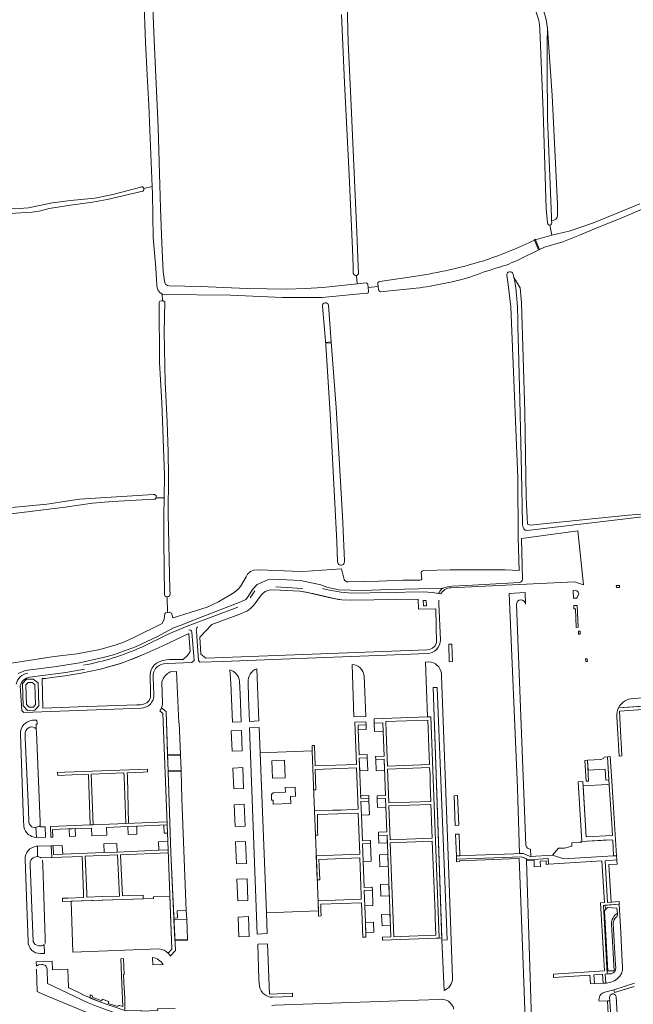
# Model space of a CAD drawing. Header units: metres. Extents: x 209813 to 223847, y 571801 to 587119.
# Tile 608 of 656: x 218355 to 218727, y 582020 to 582618. Entities that reach past the tile are written whole.
import ezdxf

# ---------------------------------------------------------------- set-up
doc = ezdxf.new("R2010")
doc.units = ezdxf.units.M
for name, color, linetype, lineweight in [('B-RO-GK-BESCHOEIING-G', 8, 'GK-BESCHOEIING', 0), ('B-RO-GR-BEPLANTING_CULTUUR_BOSPLANTSOEN-GV', 8, 'Continuous', 0), ('B-RO-GR-BEPLANTING_CULTUUR_HEESTERS-GV', 8, 'Continuous', 0), ('B-RO-GR-BEPLANTING_CULTUUR_ROOS-GV', 8, 'Continuous', 0), ('B-RO-GR-GRAS-GV', 8, 'Continuous', 0), ('B-RO-GR-GROENVOORZIENING-GV', 8, 'Continuous', 0), ('B-RO-KW-KUNSTWERK_STUW-GV', 8, 'Continuous', 0), ('B-RO-OG-TERREIN_CULTUURSCHEIDING-GV', 8, 'Continuous', 0), ('B-RO-OG-WEG-GV', 8, 'Continuous', 0), ('B-RO-VH-VERHARDING_HALFVERHARDING-GV', 8, 'Continuous', 0), ('B-RO-VH-VERHARDING_OPEN-GV', 8, 'Continuous', 0), ('B-RO-VH-VERHARDING_TEGEL-GV', 8, 'Continuous', 0)]:
    doc.layers.add(name, color=color, linetype=linetype, lineweight=lineweight)
doc.linetypes.add('GK-BESCHOEIING', pattern='A,30,-5,[1,NLCS.shx,S=1,R=0,X=0,Y=0],-5', length=40)

msp = doc.modelspace()

# ---------------------------------------------------------------- linework, layer by layer
at = {"layer": 'B-RO-GK-BESCHOEIING-G', "flags": 128}
msp.add_lwpolyline([(218358.982, 582202.196), (218358.575, 582214.189), (218359.902, 582215.597), (218362.348, 582215.641), (218364.037, 582214.274), (218364.459, 582202.18), (218363.153, 582200.688), (218360.493, 582200.573)], close=True, dxfattribs=at)
for points in [[(218365.001, 582185.51), (218364.921, 582187.449)], [(218367.241, 582131.098), (218365.001, 582185.51)], [(218367.336, 582128.79), (218367.241, 582131.098)], [(218368.843, 582104.848), (218368.753, 582107.817)], [(218370.193, 582060.423), (218368.843, 582104.848)], [(218370.293, 582057.147), (218370.193, 582060.423)], [(218365.369, 582028.188), (218365.04, 582041.742)], [(218490.23, 582008.414), (218454.868, 582007.303), (218455.174, 581997.278), (218417.005, 582007.218), (218407.592, 582010.341), (218400.934, 582013.267), (218369.264, 582026.233), (218365.369, 582028.188)]]:
    msp.add_lwpolyline(points, dxfattribs=at)
at = {"layer": 'B-RO-GR-BEPLANTING_CULTUUR_BOSPLANTSOEN-GV', "flags": 128}
msp.add_lwpolyline([(218611.066, 582059.268), (218614.303, 582059.435), (218608.153, 582212.588), (218605.638, 582212.545)], close=True, dxfattribs=at)
at = {"layer": 'B-RO-GR-BEPLANTING_CULTUUR_HEESTERS-GV', "flags": 128}
for points in [[(218718.748, 582273.186), (218718.706, 582274.45), (218716.798, 582274.373), (218716.873, 582273.077)], [(218694.092, 582269.606), (218693.635, 582270.378), (218692.862, 582271.176), (218691.917, 582271.46), (218690.566, 582271.398), (218690.794, 582266.641), (218692.725, 582266.751), (218693.011, 582267.018), (218693.273, 582267.415)], [(218693.022, 582262.299), (218691, 582262.206), (218691.093, 582260.2), (218692.054, 582260.237), (218692.404, 582248.994), (218693.662, 582249.052)], [(218694.962, 582244.914), (218694.876, 582246.712), (218693.877, 582246.664), (218693.963, 582244.866)], [(218699.279, 582228.292), (218699.206, 582229.992), (218698.207, 582229.949), (218698.28, 582228.249)], [(218700.063, 582155.716), (218699.305, 582168.393), (218697.734, 582168.291), (218698.541, 582155.611)], [(218388.676, 582122.292), (218388.461, 582126.911), (218384.797, 582126.68), (218384.995, 582122.163)], [(218425.807, 582128.427), (218420.394, 582128.177), (218420.603, 582123.412), (218426.009, 582123.602)], [(218442.209, 582129.056), (218442.412, 582124.178), (218444.466, 582124.25), (218444.278, 582129.136)], [(218444.86, 582114.001), (218444.663, 582119.129), (218439.15, 582118.926), (218439.316, 582113.822)], [(218375.147, 582116.567), (218375.336, 582111.286), (218380.908, 582111.453), (218380.671, 582116.771)], [(218413.784, 582117.991), (218405.904, 582117.701), (218406.137, 582112.498), (218414.003, 582112.725)], [(218717.29, 582105.419), (218717.156, 582107.903), (218709.997, 582107.461), (218711.564, 582082.149), (218713.673, 582082.322), (218712.341, 582105.142)]]:
    msp.add_lwpolyline(points, close=True, dxfattribs=at)
for points in [[(218718.161, 582200.122), (218733.768, 582201.249), (218733.479, 582206.159), (218727.152, 582205.787)], [(218435.417, 582048.7), (218435.598, 582044.248), (218441.787, 582044.457)]]:
    msp.add_lwpolyline(points, dxfattribs=at)
at = {"layer": 'B-RO-GR-BEPLANTING_CULTUUR_HEESTERS-GV'}
for points in [[(218727.152, 582205.787, 0.2871039), (218718.161, 582200.122)], [(218441.787, 582044.457, 0.2518118), (218435.417, 582048.7)]]:
    msp.add_lwpolyline(points, format="xyb", dxfattribs=at)
at = {"layer": 'B-RO-GR-BEPLANTING_CULTUUR_ROOS-GV', "flags": 128}
for points in [[(218364.557, 582127.853), (218364.955, 582121.485), (218370.421, 582121.651), (218370.206, 582128.097), (218367.37, 582127.974), (218367.336, 582128.79)], [(218365.938, 582128.019), (218364.557, 582127.853)], [(218367.745, 582109.115), (218374.25, 582109.427), (218373.933, 582116.523), (218365.551, 582116.214), (218365.639, 582109.992)], [(218365.639, 582109.992), (218366.051, 582110.057)]]:
    msp.add_lwpolyline(points, dxfattribs=at)
at = {"layer": 'B-RO-GR-BEPLANTING_CULTUUR_ROOS-GV'}
for points in [[(218367.336, 582128.79, -0.1351224), (218365.938, 582128.019)], [(218366.051, 582110.057, -0.1047301), (218367.745, 582109.115)]]:
    msp.add_lwpolyline(points, format="xyb", dxfattribs=at)
at = {"layer": 'B-RO-GR-BEPLANTING_CULTUUR_ROOS-GV', "flags": 128}
msp.add_lwpolyline([(218710.58, 582078.063), (218711.39, 582079.003), (218717.136, 582078.583), (218717.572, 582075.586), (218717.515, 582074.644), (218717.114, 582073.542), (218716.18, 582072.54), (218715.546, 582071.572), (218715.145, 582070.604), (218714.978, 582069.502), (218716.351, 582044.122), (218716.504, 582042.672), (218716.332, 582041.279), (218715.913, 582040.21), (218714.997, 582039.447), (218713.624, 582038.913), (218710.122, 582038.72), (218710.448, 582033.13), (218710.797, 582033.14), (218713.614, 582033.757), (218715.72, 582034.525), (218717.368, 582035.749), (218719.039, 582037.353), (218720.051, 582039.083), (218720.603, 582040.989), (218720.622, 582043.631), (218720.387, 582045.993), (218719.551, 582063.973), (218718.611, 582081.006), (218709.88, 582080.399)], close=True, dxfattribs=at)
at = {"layer": 'B-RO-GR-GRAS-GV', "flags": 128}
for points in [[(218433.31, 582665.255), (218433.718, 582661.095), (218435.019, 582638.835), (218436.673, 582600.648), (218438.796, 582552.317), (218440.312, 582503.309), (218441.111, 582481.914), (218441.82, 582464.605), (218442.797, 582458.016)], [(218435.179, 582516.384), (218433.892, 582550.39), (218433.11, 582565.796), (218432.26, 582583.9), (218431.201, 582603.8), (218430.118, 582631.82), (218429.255, 582657.247), (218429.079, 582660.303)], [(218553.044, 582642.712), (218554.099, 582603.991), (218555.706, 582569.97), (218559.391, 582488.474), (218560.291, 582467.995), (218560.503, 582463.829), (218560.472, 582463.664), (218560.359, 582463.35), (218560.279, 582463.203), (218560.078, 582462.937), (218559.826, 582462.717), (218559.685, 582462.628), (218559.235, 582462.455)], [(218311.594, 582625.359), (218315.338, 582520.563), (218316.501, 582502.553), (218325.612, 582503.032), (218336.669, 582503.056), (218351.854, 582502.899), (218360.155, 582503.534), (218374.498, 582506.566), (218385.703, 582507.857), (218400.504, 582509.241), (218411.297, 582511.57), (218428.244, 582516.046)], [(218557.146, 582467.995), (218556.808, 582478.445), (218554.671, 582523.56), (218551.921, 582579.235), (218550.161, 582620.655)], [(218675.031, 582494.375), (218674.276, 582502.818), (218672.48, 582562.133), (218670.532, 582611.887)], [(218675.025, 582612.14), (218674.854, 582603.743), (218674.9, 582588.229), (218675.166, 582557.607), (218677.501, 582497.716), (218677.606, 582495.779)], [(218675.025, 582612.14), (218677.975, 582571.606), (218681.108, 582505.777), (218681.207, 582498.994)], [(218429.543, 582513.512), (218407.927, 582508.495), (218399.067, 582506.808), (218385.604, 582505.013), (218372.682, 582503.119), (218366.555, 582501.512), (218362.501, 582500.764), (218348.806, 582499.937)], [(218438.067, 582456.502), (218437.39, 582466.848), (218435.915, 582485.507), (218435.343, 582512.071), (218435.179, 582516.384), (218430.19, 582515.194)], [(218732.624, 582502.588), (218719.777, 582497.209), (218707, 582492.218), (218694.564, 582486.845), (218684.445, 582482.92), (218673.199, 582479.618), (218670.219, 582478.101), (218657.799, 582472.091)], [(218677.701, 582486.872), (218684.689, 582488.413), (218688.163, 582489.367), (218702.962, 582494.266), (218731.12, 582505.978)], [(218677.606, 582495.779), (218677.685, 582494.324)], [(218677.701, 582486.872), (218676.546, 582493.012)], [(218667.235, 582483.874), (218667.098, 582484.208), (218667.622, 582484.423), (218667.809, 582483.968), (218677.701, 582486.872)], [(218445.447, 582456.233), (218464.548, 582455.737), (218492.938, 582454.539), (218517.049, 582454.173), (218528.325, 582454.504), (218538.858, 582455.031), (218559.574, 582457.338), (218559.235, 582462.455), (218559.053, 582462.424), (218558.719, 582462.421), (218558.392, 582462.486), (218558.084, 582462.616), (218557.809, 582462.805), (218557.578, 582463.046), (218557.4, 582463.328), (218557.283, 582463.641), (218557.248, 582463.804), (218557.146, 582467.995)], [(218572.323, 582455.732), (218572.105, 582457.553), (218572.202, 582457.956), (218572.334, 582458.199), (218572.618, 582458.501), (218572.854, 582458.647), (218573.272, 582458.824), (218597.968, 582462.447)], [(218600.02, 582283.511), (218616.119, 582283.798), (218636.491, 582283.909), (218649.421, 582283.805), (218657.885, 582283.441), (218657.233, 582303.528), (218657.034, 582339.606), (218652.869, 582443.344), (218651.291, 582456.936), (218650.408, 582462.573)], [(218654.236, 582463.272), (218654.715, 582461.239)], [(218662.891, 582311.512), (218662.045, 582327.81), (218661.304, 582379.457), (218659.399, 582445.921), (218658.552, 582455.022), (218654.715, 582461.239)], [(218595.45, 582454.737), (218573.753, 582452.524), (218573.177, 582452.931), (218573.024, 582453.067), (218572.886, 582453.218), (218572.766, 582453.384), (218572.665, 582453.562), (218572.583, 582453.75), (218572.323, 582455.732), (218566.323, 582455.082), (218566.545, 582452.83), (218566.533, 582452.579), (218566.469, 582452.337), (218566.356, 582452.113), (218566.2, 582451.917), (218565.966, 582451.73), (218559.077, 582451.027), (218538.278, 582449.11), (218514.378, 582449.145), (218482.825, 582450.499), (218441.779, 582450.907)], [(218559.574, 582457.338), (218565.103, 582457.932), (218565.399, 582457.814), (218565.684, 582457.644), (218565.928, 582457.419), (218566.121, 582457.15), (218566.323, 582455.082)], [(218442.498, 582327.578), (218442.7, 582341.295), (218441.021, 582385.125), (218439.597, 582409.564), (218439.384, 582446.07), (218439.926, 582446.822), (218440.835, 582447.099), (218441.5, 582447.031), (218441.28, 582451.132)], [(218441.5, 582447.031), (218442.113, 582446.969), (218442.988, 582446.412), (218442.557, 582428.131), (218443.081, 582397.673), (218444.278, 582373.729), (218445.007, 582355.227), (218445.214, 582340.521), (218444.898, 582317.944), (218446.013, 582271.809), (218446.112, 582269.135)], [(218547.707, 582288.778), (218547.296, 582301.168), (218545.332, 582339.777), (218543.181, 582378.476), (218540.599, 582420.447), (218538.506, 582443.727)], [(218542.238, 582444.321), (218543.871, 582422.108)], [(218657.085, 582430.934), (218657.402, 582418.059), (218658.245, 582387.021), (218659.343, 582343.198), (218659.938, 582312.073)], [(218543.871, 582422.108), (218546.789, 582382.428), (218550.661, 582316.619), (218551.832, 582289.274)], [(218662.891, 582311.512), (218664.479, 582310.983), (218723.957, 582317.015), (218759.33, 582319.81), (218773.824, 582321.501), (218771.555, 582355.65), (218768.455, 582405.345)], [(218343.657, 582321.077), (218371.342, 582323.64), (218391.168, 582326.759), (218436.095, 582329.635)], [(218442.689, 582268.671), (218442.253, 582301.319), (218442.25, 582316.637), (218442.498, 582327.578), (218437.571, 582327.54)], [(218436.381, 582326.668), (218411.215, 582325.289), (218399.096, 582324.288), (218382.33, 582321.873), (218351.204, 582317.97), (218346.195, 582317.467), (218341.283, 582317.857), (218338.009, 582318.442), (218335.781, 582319.042), (218332.506, 582309.558), (218331.009, 582304.648), (218329.519, 582298.028), (218329.167, 582295.362), (218329.199, 582288.087), (218330.655, 582273.199), (218331.56, 582263.525), (218333.374, 582234.656), (218275.831, 582232.283)], [(218662.703, 582307.775), (218758.167, 582319.162)], [(218444.236, 582267.516), (218444.552, 582258.08), (218445.59, 582258.174), (218446.93, 582257.626), (218447.671, 582254.918), (218447.941, 582254.709), (218468.579, 582261.343), (218475.476, 582264.407), (218484.933, 582270.111), (218487.409, 582272.062), (218488.885, 582273.679), (218492.33, 582279.638), (218493.059, 582281.2), (218494.857, 582282.932), (218496.971, 582283.728), (218500.451, 582283.805), (218520.207, 582283.02), (218526.669, 582282.861), (218550.184, 582284.566), (218551.626, 582277.982)], [(218598.803, 582278.528), (218598.425, 582282.02)], [(218554.071, 582276.691), (218572.697, 582277.052), (218587.329, 582277.594), (218597.622, 582277.555)], [(218349.915, 582227.349), (218375.817, 582231.255), (218389.777, 582232.878), (218403.431, 582235.535), (218412.853, 582238.269), (218418.415, 582240.271), (218424.516, 582243.035), (218441.364, 582251.249), (218442.439, 582254.019), (218442.841, 582257.36), (218443.468, 582257.876), (218444.552, 582258.08)]]:
    msp.add_lwpolyline(points, dxfattribs=at)
at = {"layer": 'B-RO-GR-GRAS-GV'}
for points in [[(218666.999, 582632.932, -0.1569843), (218675.025, 582612.14)], [(218670.532, 582611.887, 0.168898), (218662.547, 582631.226)], [(218681.207, 582498.994, -0.4128907), (218677.606, 582495.779)], [(218638.079, 582471.962, 0.0298569), (218667.235, 582483.874)], [(218597.968, 582462.447, 0.0363207), (218638.079, 582471.962)], [(218657.799, 582472.091, -0.0415765), (218645.09, 582467.185)], [(218645.09, 582467.185, 0.0195027), (218628.5, 582461.579)], [(218650.408, 582462.573, -0.9261023), (218654.236, 582463.272)], [(218628.5, 582461.579, -0.0412686), (218595.45, 582454.737)], [(218654.715, 582461.239, -0.0309964), (218656.276, 582450.696)], [(218441.28, 582451.132, -0.2875657), (218438.067, 582456.502)], [(218442.797, 582458.016, 0.341361), (218445.447, 582456.233)], [(218656.276, 582450.696, -0.0286807), (218657.085, 582430.934)], [(218538.506, 582443.727, -0.9785111), (218542.238, 582444.321)], [(218659.938, 582312.073, 0.1185342), (218660.758, 582308.758)], [(218660.758, 582308.758, 0.2336003), (218662.687, 582307.775)], [(218551.832, 582289.274, -1.1316855), (218547.707, 582288.778)], [(218598.425, 582282.02, -0.3421733), (218600.02, 582283.511)], [(218551.626, 582277.982, 0.3360405), (218554.071, 582276.691)], [(218597.622, 582277.555, 0.3826525), (218598.803, 582278.528)]]:
    msp.add_lwpolyline(points, format="xyb", dxfattribs=at)
for centre, radius, start, end in [((218428.835, 582514.75), 1.426, 299.764517, 115.55497), ((218676.358, 582494.326), 1.328, 177.892006, 0.963411), ((218436.21, 582328.149), 1.491, 276.588045, 92.636658), ((218444.348, 582269.28), 1.767, 200.149834, 355.233833)]:
    msp.add_arc(centre, radius, start, end, dxfattribs=at)
at = {"layer": 'B-RO-GR-GROENVOORZIENING-GV', "flags": 128}
for points in [[(218464.234, 582242.948), (218464.749, 582232.688), (218467.781, 582230.246), (218602.138, 582235.348), (218603.54, 582235.481), (218605.375, 582236.282), (218606.877, 582237.785), (218607.712, 582239.755), (218607.278, 582260.322), (218596.797, 582260.055), (218596.597, 582266.032), (218556.26, 582265.424), (218550.219, 582265.657), (218544.311, 582266.692), (218536.434, 582268.596), (218528.648, 582270.346), (218524.872, 582270.976), (218512.818, 582271.586), (218507.001, 582271.704), (218505.299, 582271.27), (218503.73, 582270.736), (218502.361, 582269.601), (218501.327, 582268.499), (218496.821, 582262.489), (218494.985, 582260.619), (218493.116, 582259.083), (218488.343, 582257.013), (218471.443, 582250.794)], [(218368.398, 582217.905), (218368.894, 582199.932), (218395.727, 582200.919), (218425.809, 582201.935), (218427.85, 582201.916), (218430.043, 582202.374), (218431.932, 582203.176), (218433.4, 582204.626), (218434.106, 582206.514), (218434.297, 582208.556), (218433.915, 582220.538), (218434.351, 582222.588), (218435.31, 582224.365), (218436.444, 582225.968), (218437.926, 582227.278), (218439.776, 582228.384), (218441.76, 582228.995), (218443.972, 582229.338), (218448.035, 582229.414), (218453.928, 582229.51), (218456.675, 582231.952), (218458.258, 582234.356), (218457.399, 582245.212), (218441.235, 582237.671), (218430.364, 582232.691), (218417.261, 582227.483), (218411.635, 582225.842), (218403.815, 582223.705), (218392.143, 582221.167), (218382.34, 582219.641), (218374.425, 582218.649), (218370.496, 582218.077)], [(218505.01, 582063.212), (218504.558, 582075.938), (218500.161, 582188.279), (218494.364, 582188.023), (218499.008, 582062.963)]]:
    msp.add_lwpolyline(points, close=True, dxfattribs=at)
for points in [[(218603.077, 582228.016), (218601.04, 582227.952), (218602.321, 582194.638), (218604.27, 582194.712), (218609.261, 582060.549), (218611.018, 582060.61), (218605.638, 582212.545), (218608.153, 582212.588), (218614.303, 582059.435), (218611.066, 582059.268), (218612.306, 582028.745)], [(218493.394, 582215.509), (218493.683, 582206.371), (218494.218, 582191.973), (218500.007, 582192.228), (218498.772, 582223.926)], [(218617.436, 582036.334), (218614.599, 582116.308), (218612.76, 582165.072), (218610.766, 582219.376)], [(218508.312, 582024.617), (218520.38, 582025.081), (218520.303, 582027.086), (218506.31, 582026.574), (218505.225, 582057.133), (218499.234, 582056.884), (218500.034, 582035.334), (218500.403, 582031.138)]]:
    msp.add_lwpolyline(points, dxfattribs=at)
at = {"layer": 'B-RO-GR-GROENVOORZIENING-GV'}
for points in [[(218610.71, 582221.133, 0.3616725), (218603.077, 582228.016)], [(218498.772, 582223.926, 0.3513778), (218493.394, 582215.509)], [(218610.766, 582219.376, 0.0511899), (218610.71, 582221.133)], [(218612.306, 582028.745, 0.3213134), (218617.436, 582036.334)], [(218500.403, 582031.138, 0.363119), (218508.312, 582024.617)]]:
    msp.add_lwpolyline(points, format="xyb", dxfattribs=at)
at = {"layer": 'B-RO-KW-KUNSTWERK_STUW-GV', "flags": 128}
for points in [[(218667.235, 582483.874), (218669.696, 582477.886), (218670.219, 582478.101), (218667.622, 582484.423), (218667.098, 582484.208)], [(218543.912, 582421.559), (218543.871, 582422.108), (218540.473, 582421.852), (218540.524, 582421.275)]]:
    msp.add_lwpolyline(points, close=True, dxfattribs=at)
at = {"layer": 'B-RO-OG-TERREIN_CULTUURSCHEIDING-GV', "flags": 128}
for points in [[(218616.36, 582273.061), (218691.425, 582276.678), (218696.937, 582274.756), (218693.433, 582307.588), (218659.242, 582302.992), (218659.954, 582278.039)], [(218526.459, 582272.661), (218510.319, 582273.649)], [(218658.123, 582276.244), (218625.836, 582274.451), (218617.033, 582274.069), (218614.387, 582273.648), (218611.555, 582272.844)], [(218611.555, 582272.844), (218610.677, 582272.097), (218609.819, 582271.029), (218609.266, 582270.113), (218608.987, 582269.476), (218610.289, 582269.233)], [(218661.766, 582263.055), (218661.489, 582270.07), (218651.913, 582269.599), (218656.837, 582151.559), (218656.991, 582144.493), (218658.148, 582111.826), (218660.543, 582111.915), (218664.554, 582110.09), (218664.89, 582110.11), (218664.721, 582114.376)], [(218610.064, 582241.469), (218609.064, 582263.264), (218609.077, 582265.577)], [(218662, 582116.946), (218656.235, 582262.836)], [(218442.031, 582226.941), (218444.295, 582227.1), (218459.373, 582227.654), (218460.62, 582228.941), (218459.251, 582246.112)], [(218462.046, 582246.575), (218463.368, 582228.955), (218464.207, 582227.832), (218478.178, 582228.346), (218513.444, 582229.756), (218577.247, 582232.171), (218602.064, 582233.093)], [(218556.494, 582226.448), (218557.632, 582194.665), (218564.776, 582194.937), (218563.826, 582219.601)], [(218394.23, 582223.584), (218382.788, 582221.641), (218360.834, 582218.769)], [(218440.875, 582200.137), (218443.74, 582197.865), (218444.599, 582171.693), (218452.452, 582171.95), (218451.679, 582191.153), (218451.338, 582191.139), (218450.075, 582222.18), (218446.181, 582222.022)], [(218482.264, 582223.295), (218483.022, 582215.21), (218483.921, 582191.449)], [(218436.304, 582208.212), (218435.914, 582218.747)], [(218441.14, 582215.93), (218441.556, 582202.817)], [(218483.921, 582191.449), (218489.148, 582191.648), (218488.509, 582208.378), (218488.233, 582216.391)], [(218355.208, 582213.607), (218356.103, 582198.482), (218357.37, 582197.35)], [(218357.37, 582197.35), (218428.516, 582200.023)], [(218365.283, 582192.71), (218362.567, 582192.612)], [(218364.889, 582187.48), (218364.803, 582190.186), (218365.374, 582190.208), (218365.283, 582192.71)], [(218355.246, 582184.206), (218357.025, 582136.885), (218357.29, 582128.006)], [(218360.412, 582130.661), (218360.093, 582138.78), (218358.245, 582181.881), (218358.201, 582185.296)], [(218364.955, 582121.485), (218364.557, 582127.853), (218363.175, 582127.686)], [(218363.834, 582109.708), (218365.639, 582109.992), (218365.551, 582116.214), (218365.067, 582116.196)], [(218358.106, 582108.366), (218359.13, 582079.886), (218359.944, 582058.531)], [(218363.071, 582058.486), (218362.411, 582073.681), (218361.155, 582104.973), (218361.118, 582106.982)], [(218444.928, 582051.324), (218447.174, 582053.836), (218445.938, 582085.967), (218436.019, 582085.598), (218436.053, 582084.563), (218386.043, 582082.919)], [(218386.043, 582082.919), (218387.163, 582051.935), (218439.418, 582053.92)], [(218368.045, 582055.89), (218366.197, 582055.817)], [(218367.38, 582051.18), (218369.922, 582051.277), (218369.732, 582056.565)], [(218449.088, 582017.88), (218438.516, 582017.554), (218438.551, 582016.694), (218428.559, 582016.288), (218428.547, 582016.59), (218419.164, 582016.407), (218405.093, 582021.256), (218392.67, 582026.254), (218392.806, 582026.547), (218384.93, 582030.408), (218384.501, 582030.394), (218384.122, 582041.686), (218374.639, 582041.355), (218374.47, 582046.461), (218364.879, 582046.098), (218364.984, 582043.507)], [(218366.225, 582044.341), (218368.225, 582044.443)], [(218371.435, 582041.747), (218371.618, 582032.898), (218396.459, 582021.245), (218401.349, 582019.293), (218419.156, 582012.69), (218432.193, 582012.902), (218490.018, 582015.339)], [(218727.614, 582031.128), (218721.043, 582029.129), (218715.79, 582027.54), (218715.302, 582029.241), (218709.873, 582027.626), (218708.375, 582027.038), (218707.387, 582026.299), (218706.779, 582025.535), (218706.378, 582023.858), (218706.304, 582022.893), (218706.342, 582022.274), (218712.9, 582022.55), (218712.793, 582024.394)], [(218609.172, 582023.319), (218584.462, 582022.485), (218509.549, 582019.779), (218507.789, 582019.703)], [(218716.694, 582025.169), (218718.149, 582000.13)]]:
    msp.add_lwpolyline(points, dxfattribs=at)
at = {"layer": 'B-RO-OG-TERREIN_CULTUURSCHEIDING-GV'}
for points in [[(218659.954, 582278.039, -0.3292889), (218658.123, 582276.244)], [(218610.289, 582269.233, -0.2476979), (218616.36, 582273.061)], [(218656.235, 582262.836, -0.9928085), (218661.766, 582263.055)], [(218459.251, 582246.112, 0.5012456), (218457.459, 582247.383)], [(218462.754, 582249.413, 0.2353235), (218462.046, 582246.575)], [(218602.064, 582233.093, 0.414759), (218610.064, 582241.469)], [(218435.914, 582218.747, -0.4017451), (218442.031, 582226.941)], [(218563.826, 582219.601, 0.3672451), (218556.494, 582226.448)], [(218446.181, 582222.022, 0.2056126), (218441.14, 582215.93)], [(218488.233, 582216.391, 0.2943022), (218482.264, 582223.295)], [(218360.834, 582218.769, 0.3025569), (218355.208, 582213.607)], [(218428.516, 582200.023, 0.4172837), (218436.304, 582208.212)], [(218441.556, 582202.817, -0.0833278), (218440.875, 582200.137)], [(218362.567, 582192.612, 0.4033252), (218355.246, 582184.206)], [(218358.201, 582185.296, -0.6000509), (218364.889, 582187.48)], [(218363.175, 582127.686, -0.2941768), (218360.412, 582130.661)], [(218357.29, 582128.006, 0.3375152), (218364.955, 582121.485)], [(218365.067, 582116.196, 0.3907402), (218358.106, 582108.366)], [(218664.721, 582114.376, -0.3910411), (218662, 582116.946)], [(218361.118, 582106.982, -0.199559), (218363.834, 582109.708)], [(218359.944, 582058.531, 0.4269293), (218367.38, 582051.18)], [(218366.197, 582055.817, -0.2690258), (218363.071, 582058.486)], [(218369.732, 582056.565, -0.1480841), (218368.045, 582055.89)], [(218439.418, 582053.92, -0.1777381), (218444.928, 582051.324)], [(218364.984, 582043.507, -0.097575), (218366.225, 582044.341)], [(218368.225, 582044.443, -0.4395833), (218371.435, 582041.747)], [(218618.305, 582017.347, 0.4039359), (218609.172, 582023.319)], [(218712.793, 582024.394, -0.9523666), (218716.694, 582025.169)]]:
    msp.add_lwpolyline(points, format="xyb", dxfattribs=at)
at = {"layer": 'B-RO-OG-TERREIN_CULTUURSCHEIDING-GV', "flags": 128}
for points in [[(218467.781, 582230.246), (218464.749, 582232.688), (218464.234, 582242.948), (218471.443, 582250.794), (218488.343, 582257.013), (218493.116, 582259.083), (218494.985, 582260.619), (218496.821, 582262.489), (218501.327, 582268.499), (218502.361, 582269.601), (218503.73, 582270.736), (218505.299, 582271.27), (218507.001, 582271.704), (218512.818, 582271.586), (218524.872, 582270.976), (218532.663, 582269.564), (218540.406, 582267.661), (218548.216, 582265.925), (218550.219, 582265.657), (218556.26, 582265.424), (218596.597, 582266.032), (218596.797, 582260.055), (218607.278, 582260.322), (218607.712, 582239.755), (218606.877, 582237.785), (218605.375, 582236.282), (218603.54, 582235.481), (218602.138, 582235.348)], [(218601.503, 582265.353), (218601.593, 582262.102), (218599.754, 582261.997), (218599.682, 582265.281)], [(218395.727, 582200.919), (218368.894, 582199.932), (218368.398, 582217.905), (218370.496, 582218.077), (218374.425, 582218.649), (218382.34, 582219.641), (218392.143, 582221.167), (218403.815, 582223.705), (218415.411, 582226.91), (218424.757, 582230.268), (218430.364, 582232.691), (218441.235, 582237.671), (218457.399, 582245.212), (218458.258, 582234.356), (218456.675, 582231.952), (218453.928, 582229.51), (218445.956, 582229.414), (218443.972, 582229.338), (218441.76, 582228.995), (218439.776, 582228.384), (218437.926, 582227.278), (218436.444, 582225.968), (218435.31, 582224.365), (218434.351, 582222.588), (218433.915, 582220.538), (218434.297, 582208.556), (218434.106, 582206.514), (218433.4, 582204.626), (218431.932, 582203.176), (218430.043, 582202.374), (218427.85, 582201.916), (218425.809, 582201.935)], [(218615.516, 582228.168), (218617.477, 582228.256), (218617.064, 582238.785), (218615.126, 582238.712)], [(218366.485, 582201.458), (218364.094, 582198.727), (218359.658, 582198.535), (218357.009, 582201.381), (218356.548, 582214.954), (218359.024, 582217.582), (218363.04, 582217.654), (218366.004, 582215.255)], [(218569.982, 582190.939), (218570.175, 582185.737), (218575.361, 582185.934), (218575.171, 582191.132)], [(218483.22, 582186.223), (218483.732, 582173.923), (218489.816, 582174.155), (218489.346, 582186.457)], [(218564.971, 582189.854), (218560.126, 582189.699), (218560.212, 582186.825), (218565.08, 582187.012)], [(218504.558, 582075.938), (218536.081, 582077.133), (218535.669, 582087.278), (218535.244, 582097.998), (218533.264, 582147.696), (218532.365, 582174.054), (218500.763, 582172.816)], [(218452.472, 582171.448), (218444.615, 582171.19), (218444.913, 582162.111), (218452.74, 582162.367)], [(218515.816, 582157.805), (218508.265, 582157.539), (218507.859, 582168.092), (218515.41, 582168.358)], [(218565.741, 582169.854), (218560.827, 582169.666), (218561.132, 582162.008), (218566.035, 582162.197)], [(218571.172, 582161.997), (218576.235, 582162.235), (218575.984, 582169.001), (218570.853, 582168.759)], [(218699.694, 582162.399), (218710.133, 582163.064), (218710.543, 582156.357), (218712.356, 582156.468), (218711.498, 582170.491), (218709.383, 582170.362), (218709.083, 582169.426), (218707.482, 582168.905), (218699.305, 582168.393)], [(218448.397, 582072.675), (218450.486, 582072.751), (218450.326, 582077.148), (218455.937, 582077.352), (218453.123, 582145.029), (218452.754, 582161.735), (218444.934, 582161.478), (218446.548, 582112.309)], [(218490.207, 582163.896), (218484.16, 582163.665), (218484.686, 582151.029), (218490.69, 582151.258)], [(218516.103, 582148.952), (218516.008, 582151.94), (218522.005, 582152.131), (218522.183, 582146.533), (218519.2, 582146.479), (218519.369, 582142.072), (218508.677, 582141.662), (218508.577, 582144.278), (218507.67, 582144.243), (218507.535, 582147.934), (218508.434, 582147.975), (218508.409, 582148.649)], [(218712.546, 582153.354), (218711.59, 582153.679), (218696.685, 582152.843), (218698.523, 582121.857), (218714.47, 582122.806), (218714.066, 582129.73)], [(218561.702, 582146.846), (218561.762, 582145.232), (218566.684, 582145.421), (218566.619, 582147.036)], [(218566.765, 582143.492), (218561.833, 582143.303), (218562.231, 582135.069), (218566.735, 582135.297), (218566.969, 582135.445), (218567.091, 582135.763)], [(218577.074, 582139.943), (218576.874, 582145.253), (218571.807, 582145.088), (218571.981, 582139.777)], [(218619.144, 582128.881), (218621.2, 582128.957), (218620.47, 582146.911), (218618.479, 582146.838)], [(218491.561, 582128.447), (218491.056, 582141.663), (218485.026, 582141.438), (218485.494, 582128.234)], [(218491.92, 582119.023), (218485.826, 582118.851), (218486.295, 582105.617), (218492.423, 582105.856)], [(218577.888, 582118.324), (218577.711, 582123.036), (218572.616, 582122.84), (218572.785, 582118.136)], [(218619.342, 582123.518), (218619.828, 582110.397), (218621.876, 582110.473), (218621.397, 582123.594)], [(218715.196, 582110.387), (218714.644, 582119.83), (218714.038, 582120.175), (218707.353, 582119.779), (218695.4, 582119.067), (218695.427, 582118.605), (218689.815, 582118.258), (218689.937, 582116.312), (218685.498, 582115.143), (218681.693, 582115.043), (218678.173, 582110.891), (218684.895, 582108.516)], [(218567.789, 582117.898), (218562.841, 582117.663), (218563.277, 582106.881), (218567.877, 582107.093), (218568.094, 582107.258), (218568.183, 582107.556)], [(218578.152, 582111.32), (218573.058, 582111.121), (218573.342, 582103.835), (218578.426, 582104.033)], [(218493.283, 582083.328), (218492.783, 582096.434), (218486.628, 582096.224), (218487.094, 582083.079)], [(218569.174, 582080.802), (218568.841, 582089.523), (218563.898, 582089.303), (218564.224, 582080.192), (218568.903, 582080.367), (218569.105, 582080.543)], [(218574.011, 582085.972), (218579.098, 582086.172), (218578.831, 582093.265), (218573.742, 582093.086)], [(218448.445, 582071.66), (218449.01, 582059.548), (218456.664, 582059.837), (218456.162, 582071.926)], [(218493.656, 582073.549), (218487.44, 582073.315), (218487.897, 582061.229), (218494.118, 582061.462)], [(218574.719, 582067.989), (218579.776, 582068.188), (218579.516, 582075.098), (218574.447, 582074.898)], [(218569.584, 582069.765), (218569.495, 582070.003), (218569.279, 582070.16), (218564.57, 582070.003), (218564.796, 582063.773), (218569.352, 582063.943), (218569.647, 582064.057), (218569.773, 582064.28)], [(218708.848, 582033.088), (218708.525, 582038.616), (218703.25, 582038.273), (218703.598, 582032.931)]]:
    msp.add_lwpolyline(points, close=True, dxfattribs=at)
at = {"layer": 'B-RO-OG-WEG-GV', "flags": 128}
for points in [[(218608.987, 582269.476), (218609.266, 582270.113), (218609.819, 582271.029), (218610.677, 582272.097), (218611.555, 582272.844), (218596.899, 582272.416), (218579.477, 582271.964), (218562.951, 582271.449), (218548.554, 582271.798), (218541.173, 582273.432), (218537.472, 582274.692), (218525.242, 582277.432), (218512.672, 582277.995), (218505.341, 582277.889), (218498.897, 582274.952), (218496.074, 582271.935), (218493.483, 582267.723), (218491.965, 582265.944), (218489.063, 582264.457), (218465.01, 582255.092), (218452.17, 582250.058), (218448.25, 582248.758), (218438.095, 582243.28), (218425.109, 582237.161), (218411.684, 582232.347), (218406.194, 582230.827), (218391.103, 582227.473), (218375.823, 582225.151), (218359.859, 582223.035), (218357.783, 582222.562), (218353.912, 582220.932)], [(218494.631, 582266.831), (218497.558, 582271.078)], [(218556.373, 582269.743), (218599.646, 582270.589), (218605.29, 582270.168), (218608.987, 582269.476)], [(218428.913, 582237.059), (218445.413, 582245.042), (218456.538, 582249.794), (218487.157, 582261.339)], [(218666.073, 581991.757), (218662.331, 582107.395), (218662.312, 582108.586), (218659.507, 582109.862), (218619.902, 582108.385), (218619.958, 582106.864), (218621.721, 582106.922), (218621.721, 582107.456), (218657.861, 582108.847), (218658.232, 582098.601), (218660.257, 582044.658), (218661.485, 582011.416)], [(218713.965, 582068.947), (218715.529, 582040.579), (218711.79, 582040.645), (218709.77, 582077.122), (218710.58, 582078.063), (218709.88, 582080.399), (218708.996, 582080.338), (218711.305, 582038.797)], [(218711.305, 582038.797), (218713.624, 582038.913), (218714.997, 582039.447), (218715.913, 582040.21), (218716.332, 582041.279), (218716.504, 582042.672), (218716.351, 582044.122), (218714.978, 582069.502), (218715.145, 582070.604), (218715.546, 582071.572), (218716.18, 582072.54), (218717.114, 582073.542), (218717.515, 582074.644), (218717.572, 582075.586)]]:
    msp.add_lwpolyline(points, dxfattribs=at)
at = {"layer": 'B-RO-OG-WEG-GV'}
for points in [[(218538.616, 582272.586, 0.0532158), (218556.373, 582269.743)], [(218393.561, 582226.05, 0.0612396), (218428.913, 582237.059)], [(218352.627, 582214.484, -0.3029504), (218359.834, 582221.233)], [(218717.572, 582075.586, 0.2826738), (218713.965, 582068.947)]]:
    msp.add_lwpolyline(points, format="xyb", dxfattribs=at)
at = {"layer": 'B-RO-VH-VERHARDING_HALFVERHARDING-GV', "flags": 128}
msp.add_lwpolyline([(218714.233, 581999.592), (218712.9, 582022.55), (218711.483, 582022.468), (218712.782, 581998.26)], dxfattribs=at)
at = {"layer": 'B-RO-VH-VERHARDING_OPEN-GV', "flags": 128}
for points in [[(218444.599, 582171.693), (218444.615, 582171.19), (218452.472, 582171.448), (218452.452, 582171.95)], [(218452.754, 582161.735), (218452.74, 582162.367), (218444.913, 582162.111), (218444.934, 582161.478)], [(218456.162, 582071.926), (218455.937, 582077.352), (218450.326, 582077.148), (218450.486, 582072.751), (218448.397, 582072.675), (218448.445, 582071.66)], [(218456.685, 582059.337), (218456.664, 582059.837), (218449.01, 582059.548), (218449.034, 582059.03)]]:
    msp.add_lwpolyline(points, close=True, dxfattribs=at)
at = {"layer": 'B-RO-VH-VERHARDING_TEGEL-GV', "flags": 128}
for points in [[(218717.222, 582194.728), (218718.588, 582170.964), (218720.284, 582171.075), (218719.197, 582189.982), (218718.751, 582198.209), (218746.825, 582200.215), (218781.042, 582202.631), (218785.627, 582202.506), (218809.891, 582204.131)], [(218439.782, 582198.324), (218441.674, 582196.824), (218444.86, 582114.001)], [(218446.228, 582049.628), (218449.312, 582053.076), (218446.548, 582112.309), (218443.74, 582197.865), (218440.875, 582200.137)], [(218738.456, 582201.587), (218718.161, 582200.122)], [(218420.945, 582130.098), (218420.159, 582158.408), (218420.109, 582160.833), (218429.717, 582161.192), (218432.428, 582161.282), (218432.375, 582162.894), (218382.146, 582161.243), (218382.152, 582161.079), (218377.856, 582160.923), (218377.913, 582159.198), (218386.624, 582159.537), (218396.633, 582159.842), (218397.603, 582129.222), (218399.435, 582129.258), (218398.281, 582159.992), (218408.509, 582160.281), (218418.079, 582160.715), (218418.128, 582158.384), (218419.134, 582130.027)], [(218444.206, 582131.007), (218399.435, 582129.258)], [(218397.603, 582129.222), (218373.513, 582128.198), (218373.795, 582121.77), (218374.981, 582121.811), (218374.783, 582126.382), (218388.461, 582126.911), (218398.468, 582127.289), (218398.678, 582122.643), (218407.701, 582122.96), (218407.536, 582127.669), (218420.394, 582128.177), (218425.807, 582128.427), (218444.278, 582129.136)], [(218444.86, 582114.001), (218439.316, 582113.822), (218414.003, 582112.725), (218406.137, 582112.498), (218380.908, 582111.453), (218375.336, 582111.286), (218375.147, 582116.567), (218373.933, 582116.523), (218374.253, 582109.369), (218392.661, 582110.078), (218393.55, 582087.498), (218393.583, 582085.204), (218384.038, 582084.809), (218380.825, 582084.682), (218380.889, 582082.75), (218429.824, 582084.358), (218429.722, 582086.579), (218420.997, 582086.335), (218417.153, 582086.12), (218416.01, 582111.057), (218444.928, 582112.23)], [(218444.86, 582114.001), (218447.174, 582053.836), (218444.928, 582051.324)], [(218715.196, 582110.387), (218684.895, 582108.516), (218678.173, 582110.891), (218664.554, 582110.09), (218660.543, 582111.915), (218619.828, 582110.397), (218619.902, 582108.385), (218659.507, 582109.862), (218663.518, 582108.038), (218675.407, 582108.736), (218675.64, 582105.34), (218708.101, 582107.344), (218709.668, 582082.031), (218707.319, 582081.891), (218709.602, 582040.59), (218678.665, 582038.579), (218678.791, 582036.684), (218700.823, 582038.116), (218701.166, 582032.849), (218703.598, 582032.931), (218703.25, 582038.273), (218708.525, 582038.616), (218708.848, 582033.088), (218710.448, 582033.13), (218710.122, 582038.72), (218711.305, 582038.797), (218708.996, 582080.338), (218718.611, 582081.006), (218718.516, 582082.719), (218711.564, 582082.149), (218709.997, 582107.461), (218717.156, 582107.903), (218716.893, 582110.492)], [(218662.312, 582108.586), (218662.331, 582107.395), (218666.898, 582107.57), (218667.051, 582103.799), (218670.871, 582103.987), (218670.677, 582107.132), (218674.202, 582107.34), (218674.33, 582105.259), (218675.64, 582105.34)], [(218727.838, 582033.136), (218715.302, 582029.241), (218715.79, 582027.54), (218726.422, 582030.795), (218727.614, 582031.128)]]:
    msp.add_lwpolyline(points, dxfattribs=at)
at = {"layer": 'B-RO-VH-VERHARDING_TEGEL-GV'}
for points in [[(218440.875, 582200.137, -0.0638381), (218439.782, 582198.324)], [(218718.161, 582200.122, 0.1392057), (218717.222, 582194.728)], [(218444.928, 582051.324, -0.0574648), (218446.228, 582049.628)]]:
    msp.add_lwpolyline(points, format="xyb", dxfattribs=at)
at = {"layer": 'B-RO-VH-VERHARDING_TEGEL-GV', "flags": 128}
for points in [[(218560.212, 582186.825), (218560.126, 582189.699), (218564.971, 582189.854), (218564.9, 582191.693), (218558.239, 582191.438), (218559.156, 582165.792), (218534.092, 582164.924), (218533.626, 582177.381), (218532.281, 582177.321), (218532.365, 582174.054), (218533.264, 582147.696), (218533.256, 582150.408), (218534.581, 582150.408), (218534.144, 582162.821), (218559.253, 582163.701), (218560.197, 582138.754), (218549.668, 582138.201), (218544.881, 582138.106), (218533.671, 582137.632), (218534.257, 582122.873), (218535.766, 582122.908), (218535.629, 582125.365), (218535.568, 582131.402), (218535.473, 582135.475), (218560.232, 582136.355), (218561.136, 582111.379), (218534.754, 582110.347), (218535.322, 582095.803), (218536.891, 582095.883), (218536.479, 582104.123), (218536.392, 582108.175), (218561.215, 582109.157), (218562.066, 582086.527), (218562.126, 582084.128), (218535.884, 582083.197), (218536.186, 582073.879), (218537.764, 582074.035), (218537.57, 582077.081), (218537.556, 582081.013), (218562.245, 582081.893), (218562.951, 582061.109), (218564.891, 582061.167), (218564.624, 582070.005), (218564.224, 582080.192), (218563.898, 582089.303), (218568.841, 582089.523), (218568.766, 582091.183), (218568.611, 582091.4), (218568.33, 582091.494), (218563.887, 582091.303), (218562.841, 582117.663), (218567.789, 582117.898), (218567.704, 582119.464), (218567.558, 582119.692), (218567.31, 582119.802), (218562.806, 582119.611), (218562.231, 582135.069), (218561.833, 582143.303), (218566.765, 582143.492), (218566.684, 582145.421), (218561.762, 582145.232), (218561.212, 582159.771), (218560.827, 582169.666), (218565.741, 582169.854), (218565.664, 582171.858), (218560.752, 582171.668)], [(218602.321, 582194.638), (218569.89, 582193.416), (218569.982, 582190.939), (218575.171, 582191.132), (218575.915, 582170.859), (218570.763, 582170.677), (218570.853, 582168.759), (218575.984, 582169.001), (218576.806, 582147.081), (218571.746, 582146.891), (218571.807, 582145.088), (218576.874, 582145.253), (218577.64, 582124.911), (218572.544, 582124.715), (218572.616, 582122.84), (218577.711, 582123.036), (218580.035, 582061.3), (218574.983, 582061.129), (218575.053, 582059.271), (218607.615, 582060.467), (218609.261, 582060.549), (218604.27, 582194.712)], [(218602.849, 582181.668), (218603.107, 582176.314), (218603.5, 582165.81), (218577.971, 582164.871), (218577.197, 582185.385), (218576.984, 582191.801), (218602.498, 582192.791), (218602.703, 582187.698)], [(218695.933, 582119.099), (218708.949, 582119.887), (218714.038, 582120.175), (218714.644, 582119.83), (218715.196, 582110.387), (218716.893, 582110.492), (218715.766, 582129.769), (218714.286, 582152.758), (218713.195, 582170.595), (218711.498, 582170.491), (218712.546, 582153.354), (218714.066, 582129.73), (218714.47, 582122.806), (218698.523, 582121.857), (218696.529, 582155.472), (218693.786, 582155.282)], [(218603.933, 582153.589), (218604.327, 582143.434), (218578.836, 582142.509), (218578.024, 582163.02), (218603.554, 582163.972), (218603.806, 582159.695)], [(218604.738, 582131.173), (218605.171, 582121.129), (218579.655, 582120.17), (218578.886, 582140.644), (218604.375, 582141.614), (218604.592, 582137.26)], [(218606.833, 582075.732), (218607.004, 582072.662), (218607.335, 582062.321), (218585.62, 582061.488), (218581.946, 582061.309), (218579.714, 582118.357), (218605.203, 582119.298)], [(218405.176, 582085.718), (218395.571, 582085.321), (218395.524, 582087.596), (218394.492, 582110.118), (218414.192, 582111.054), (218415.339, 582086.019)], [(218397.515, 582024.163), (218405.093, 582021.256), (218418.702, 582016.565), (218418.529, 582024.013), (218418.113, 582033.64), (218417.918, 582038.517), (218418.158, 582038.53), (218417.738, 582048.099), (218416.269, 582048.043), (218416.884, 582032.715), (218417.392, 582018.989), (218414.715, 582019.917), (218414.383, 582018.934), (218408.494, 582020.92), (218408.858, 582022), (218404.909, 582023.404), (218404.583, 582022.501), (218398.773, 582024.6), (218399.089, 582025.474), (218397.494, 582026.041)]]:
    msp.add_lwpolyline(points, close=True, dxfattribs=at)

doc.saveas('drawing.dxf')
